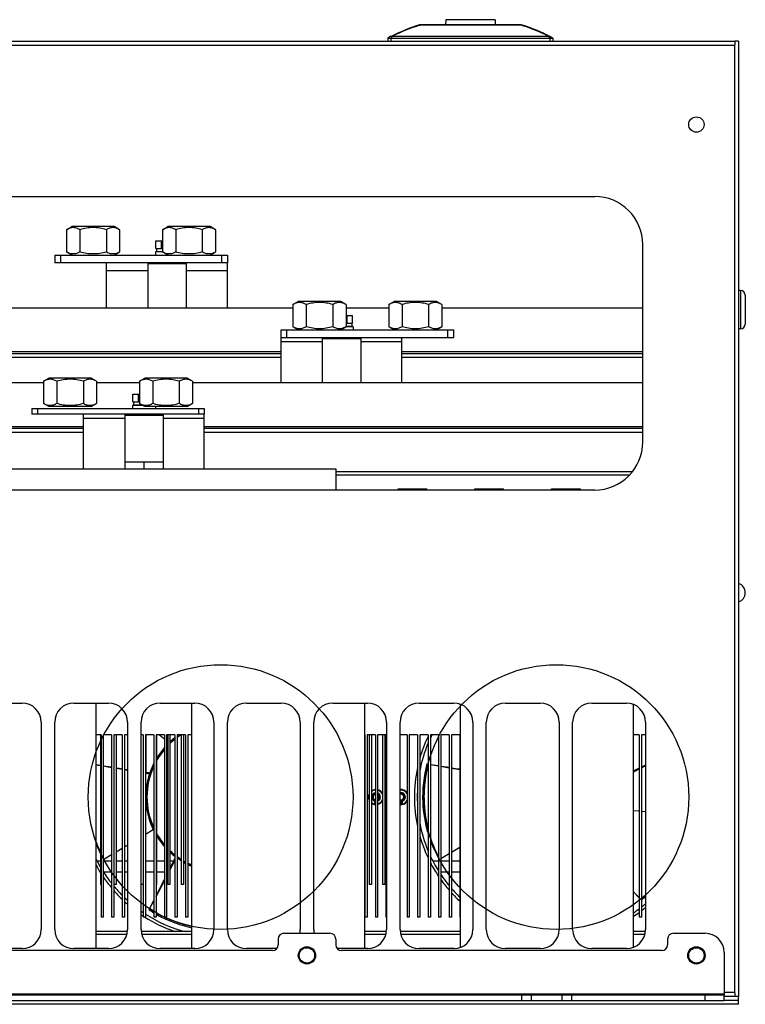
# Model space of a CAD drawing. Header units: millimetres. Extents: x 1117 to 38156, y -1945 to 7303.
# Tile 763 of 831: x 32507 to 32885, y 2485 to 2999. Entities that reach past the tile are written whole.
import ezdxf

# ---------------------------------------------------------------- set-up
doc = ezdxf.new("R2010")
doc.units = ezdxf.units.MM

msp = doc.modelspace()

# ---------------------------------------------------------------- linework, layer by layer
at = {"color": 7, "linetype": 'Continuous'}
for p, q in [((32728.976, 2998.551), (32728.93, 2995.918)), ((32754.78, 2998.551), (32728.976, 2998.551)), ((32754.78, 2998.551), (32754.826, 2995.918)), ((32768.327, 2995.668), (32715.416, 2995.668)), ((32768.187, 2995.918), (32715.56, 2995.918)), ((32768.338, 2995.895), (32768.336, 2995.895)), ((32777.238, 2992.595), (32777.238, 2992.595)), ((31983.659, 2987.418), (32879.659, 2987.418)), ((32698.9, 2988.918), (32698.874, 2987.418)), ((32700.418, 2989.918), (32698.9, 2988.918)), ((32700.418, 2989.918), (32783.343, 2989.918)), ((32700.446, 2988.918), (32700.419, 2987.418)), ((32701.181, 2989.918), (32700.446, 2988.918)), ((32700.446, 2988.918), (32783.302, 2988.918)), ((32780.898, 2990.918), (32780.888, 2990.918)), ((32781.598, 2990.567), (32781.598, 2990.567)), ((32782.566, 2989.918), (32783.302, 2988.918)), ((32783.302, 2988.918), (32783.328, 2987.418)), ((32783.33, 2989.918), (32784.848, 2988.918)), ((32783.343, 2989.918), (32783.431, 2989.859)), ((32783.431, 2989.859), (32783.638, 2989.723)), ((32783.638, 2989.723), (32784.86, 2988.918)), ((32784.848, 2988.918), (32784.86, 2988.918)), ((32784.848, 2988.918), (32784.874, 2987.418)), ((32784.86, 2988.918), (32784.886, 2987.418)), ((32784.86, 2988.918), (32784.86, 2988.918)), ((32881.659, 2987.418), (32879.659, 2987.418)), ((32879.659, 2987.418), (32879.659, 2985.418)), ((32881.659, 2987.418), (32881.659, 2489.418)), ((31983.659, 2985.218), (32879.659, 2985.218)), ((32879.659, 2491.418), (32879.659, 2985.418)), ((32036.659, 2906.418), (32806.659, 2906.418)), ((32531.302, 2889.118), (32534.073, 2890.718)), ((32531.302, 2889.118), (32531.302, 2877.518)), ((32556.244, 2890.718), (32534.073, 2890.718)), ((32538.23, 2889.118), (32538.23, 2877.518)), ((32552.087, 2889.118), (32552.087, 2877.518)), ((32559.015, 2889.118), (32556.244, 2890.718)), ((32559.015, 2889.118), (32559.015, 2877.518)), ((32581.302, 2889.118), (32584.073, 2890.718)), ((32581.302, 2889.118), (32581.302, 2877.518)), ((32606.244, 2890.718), (32584.073, 2890.718)), ((32588.23, 2889.118), (32588.23, 2877.518)), ((32602.087, 2889.118), (32602.087, 2877.518)), ((32609.015, 2889.118), (32606.244, 2890.718)), ((32609.015, 2889.118), (32609.015, 2877.518)), ((32577.885, 2883.318), (32581.302, 2883.318)), ((32577.885, 2879.318), (32577.885, 2883.318)), ((32577.885, 2879.318), (32581.302, 2879.318)), ((32581.302, 2879.218), (32578.309, 2879.218)), ((32578.309, 2879.218), (32578.309, 2877.618)), ((32580.659, 2879.218), (32580.659, 2879.318)), ((32580.772, 2879.318), (32580.772, 2883.318)), ((32831.659, 2778.418), (32831.659, 2881.418)), ((32525.159, 2875.918), (32525.159, 2871.918)), ((32525.159, 2875.918), (32615.159, 2875.918)), ((32528.159, 2875.918), (32528.159, 2871.918)), ((32534.073, 2875.918), (32531.302, 2877.518)), ((32556.244, 2875.918), (32559.015, 2877.518)), ((32581.302, 2877.518), (32577.659, 2877.518)), ((32577.659, 2877.518), (32577.659, 2875.918)), ((32581.302, 2877.618), (32578.309, 2877.618)), ((32580.659, 2877.518), (32580.659, 2877.618)), ((32584.073, 2875.918), (32581.302, 2877.518)), ((32606.244, 2875.918), (32609.015, 2877.518)), ((32612.159, 2875.918), (32612.159, 2871.918)), ((32615.159, 2875.918), (32615.159, 2871.918)), ((32615.159, 2871.918), (32525.159, 2871.918)), ((32552.159, 2848.418), (32552.159, 2871.918)), ((32574.159, 2871.918), (32573.659, 2871.418)), ((32573.659, 2871.418), (32573.659, 2848.418)), ((32573.659, 2871.418), (32593.659, 2871.418)), ((32593.159, 2871.918), (32593.659, 2871.418)), ((32593.659, 2871.418), (32593.659, 2848.418)), ((32615.159, 2848.418), (32615.159, 2871.918)), ((32552.159, 2867.918), (32573.659, 2867.918)), ((32593.659, 2867.918), (32615.159, 2867.918)), ((32882.659, 2857.418), (32881.659, 2857.418)), ((32882.659, 2857.418), (32882.659, 2837.418)), ((32885.159, 2854.918), (32885.159, 2839.918)), ((32484.015, 2848.418), (32649.302, 2848.418)), ((32649.302, 2850.118), (32652.073, 2851.718)), ((32649.302, 2850.118), (32649.302, 2838.518)), ((32674.244, 2851.718), (32652.073, 2851.718)), ((32656.23, 2850.118), (32656.23, 2838.518)), ((32670.087, 2850.118), (32670.087, 2838.518)), ((32677.015, 2850.118), (32674.244, 2851.718)), ((32677.015, 2850.118), (32677.015, 2838.518)), ((32677.015, 2848.418), (32699.302, 2848.418)), ((32699.302, 2850.118), (32702.073, 2851.718)), ((32699.302, 2850.118), (32699.302, 2838.518)), ((32724.244, 2851.718), (32702.073, 2851.718)), ((32706.23, 2850.118), (32706.23, 2838.518)), ((32720.087, 2850.118), (32720.087, 2838.518)), ((32727.015, 2850.118), (32724.244, 2851.718)), ((32727.015, 2850.118), (32727.015, 2838.518)), ((32727.015, 2848.418), (32831.659, 2848.418)), ((32677.015, 2844.318), (32680.432, 2844.318)), ((32677.545, 2840.318), (32677.545, 2844.318)), ((32680.432, 2840.318), (32680.432, 2844.318)), ((32652.073, 2836.918), (32649.302, 2838.518)), ((32674.244, 2836.918), (32677.015, 2838.518)), ((32677.015, 2840.318), (32680.432, 2840.318)), ((32680.009, 2840.218), (32677.015, 2840.218)), ((32680.009, 2838.618), (32677.015, 2838.618)), ((32680.659, 2838.518), (32677.015, 2838.518)), ((32677.659, 2840.218), (32677.659, 2840.318)), ((32677.659, 2838.518), (32677.659, 2838.618)), ((32680.009, 2840.218), (32680.009, 2838.618)), ((32680.659, 2838.518), (32680.659, 2836.918)), ((32702.073, 2836.918), (32699.302, 2838.518)), ((32724.244, 2836.918), (32727.015, 2838.518)), ((32643.159, 2836.918), (32733.159, 2836.918)), ((32643.159, 2809.418), (32643.159, 2836.918)), ((32643.159, 2832.918), (32733.159, 2832.918)), ((32646.159, 2832.918), (32646.159, 2836.918)), ((32665.159, 2832.918), (32664.659, 2832.418)), ((32684.159, 2832.918), (32684.659, 2832.418)), ((32706.159, 2809.418), (32706.159, 2832.918)), ((32730.159, 2832.918), (32730.159, 2836.918)), ((32733.159, 2832.918), (32733.159, 2836.918)), ((32882.659, 2837.418), (32881.659, 2837.418)), ((32643.159, 2830.918), (32664.659, 2830.918)), ((32664.659, 2832.418), (32684.659, 2832.418)), ((32664.659, 2832.418), (32664.659, 2809.418)), ((32684.659, 2832.418), (32684.659, 2809.418)), ((32684.659, 2830.918), (32706.159, 2830.918)), ((32643.159, 2825.418), (32463.159, 2825.418)), ((32643.159, 2824.418), (32463.159, 2824.418)), ((32643.159, 2822.418), (32463.159, 2822.418)), ((32831.659, 2825.418), (32706.159, 2825.418)), ((32831.659, 2824.418), (32706.159, 2824.418)), ((32831.659, 2822.418), (32706.159, 2822.418)), ((32348.015, 2809.418), (32519.302, 2809.418)), ((32519.302, 2810.118), (32522.073, 2811.718)), ((32519.302, 2810.118), (32519.302, 2798.518)), ((32544.244, 2811.718), (32522.073, 2811.718)), ((32526.23, 2810.118), (32526.23, 2798.518)), ((32540.087, 2810.118), (32540.087, 2798.518)), ((32547.015, 2810.118), (32544.244, 2811.718)), ((32547.015, 2810.118), (32547.015, 2798.518)), ((32547.015, 2809.418), (32569.302, 2809.418)), ((32569.302, 2810.118), (32572.073, 2811.718)), ((32569.302, 2810.118), (32569.302, 2798.518)), ((32594.244, 2811.718), (32572.073, 2811.718)), ((32576.23, 2810.118), (32576.23, 2798.518)), ((32590.087, 2810.118), (32590.087, 2798.518)), ((32597.015, 2810.118), (32594.244, 2811.718)), ((32597.015, 2810.118), (32597.015, 2798.518)), ((32597.015, 2809.418), (32831.659, 2809.418)), ((32565.885, 2803.318), (32569.302, 2803.318)), ((32565.885, 2799.318), (32565.885, 2803.318)), ((32568.772, 2799.318), (32568.772, 2803.318)), ((32522.073, 2796.918), (32519.302, 2798.518)), ((32544.244, 2796.918), (32522.073, 2796.918)), ((32544.244, 2796.918), (32547.015, 2798.518)), ((32571.034, 2797.518), (32565.659, 2797.518)), ((32565.659, 2797.518), (32565.659, 2795.918)), ((32565.885, 2799.318), (32569.302, 2799.318)), ((32569.302, 2799.218), (32566.309, 2799.218)), ((32566.309, 2799.218), (32566.309, 2797.618)), ((32570.861, 2797.618), (32566.309, 2797.618)), ((32568.659, 2799.218), (32568.659, 2799.318)), ((32568.659, 2797.518), (32568.659, 2797.618)), ((32572.073, 2796.918), (32569.302, 2798.518)), ((32594.244, 2796.918), (32572.073, 2796.918)), ((32577.659, 2796.918), (32577.659, 2795.918)), ((32594.244, 2796.918), (32597.015, 2798.518)), ((32513.159, 2795.918), (32603.159, 2795.918)), ((32513.159, 2795.918), (32513.159, 2792.918)), ((32603.159, 2792.918), (32513.159, 2792.918)), ((32516.159, 2795.918), (32516.159, 2792.918)), ((32540.159, 2764.418), (32540.159, 2792.918)), ((32562.159, 2792.918), (32561.659, 2792.418)), ((32561.659, 2792.418), (32581.659, 2792.418)), ((32561.659, 2792.418), (32561.659, 2764.418)), ((32581.159, 2792.918), (32581.659, 2792.418)), ((32581.659, 2792.418), (32581.659, 2764.418)), ((32600.159, 2795.918), (32600.159, 2792.918)), ((32603.159, 2795.918), (32603.159, 2792.918)), ((32603.159, 2764.418), (32603.159, 2792.918)), ((32540.159, 2786.418), (32329.159, 2786.418)), ((32540.159, 2790.918), (32561.659, 2790.918)), ((32581.659, 2790.918), (32603.159, 2790.918)), ((32831.659, 2786.418), (32603.159, 2786.418)), ((32540.159, 2785.418), (32329.159, 2785.418)), ((32540.159, 2783.418), (32329.159, 2783.418)), ((32831.659, 2785.418), (32603.159, 2785.418)), ((32831.659, 2783.418), (32603.159, 2783.418)), ((32581.659, 2767.918), (32561.659, 2767.918)), ((32571.659, 2767.918), (32571.659, 2764.418)), ((32015.978, 2764.418), (32671.659, 2764.418)), ((32671.659, 2764.418), (32671.659, 2753.418)), ((32826.248, 2762.918), (32671.659, 2762.918)), ((32824.776, 2761.218), (32671.659, 2761.218)), ((32806.659, 2753.418), (32036.659, 2753.418)), ((32704.153, 2754.018), (32719.164, 2754.018)), ((32704.153, 2753.418), (32704.153, 2754.018)), ((32707.906, 2753.418), (32707.906, 2754.018)), ((32715.411, 2753.418), (32715.411, 2754.018)), ((32719.164, 2753.418), (32719.164, 2754.018)), ((32744.153, 2754.018), (32759.164, 2754.018)), ((32744.153, 2753.418), (32744.153, 2754.018)), ((32747.906, 2753.418), (32747.906, 2754.018)), ((32755.411, 2753.418), (32755.411, 2754.018)), ((32759.164, 2753.418), (32759.164, 2754.018)), ((32784.153, 2754.018), (32799.164, 2754.018)), ((32784.153, 2753.418), (32784.153, 2754.018)), ((32787.906, 2753.418), (32787.906, 2754.018)), ((32795.411, 2753.418), (32795.411, 2754.018)), ((32799.164, 2753.418), (32799.164, 2754.018)), ((32490.159, 2642.418), (32508.159, 2642.418)), ((32535.159, 2642.418), (32553.159, 2642.418)), ((32546.659, 2642.418), (32546.659, 2514.418)), ((32580.159, 2642.418), (32598.159, 2642.418)), ((32596.659, 2514.418), (32596.659, 2642.418)), ((32625.159, 2642.418), (32643.159, 2642.418)), ((32670.159, 2642.418), (32688.159, 2642.418)), ((32686.659, 2642.418), (32686.659, 2514.418)), ((32715.159, 2642.418), (32733.159, 2642.418)), ((32736.659, 2515.061), (32736.659, 2641.775)), ((32760.159, 2642.418), (32778.159, 2642.418)), ((32805.159, 2642.418), (32823.159, 2642.418)), ((32826.659, 2641.775), (32826.659, 2515.061)), ((32518.159, 2632.418), (32518.159, 2524.418)), ((32525.159, 2524.418), (32525.159, 2632.418)), ((32563.159, 2632.418), (32563.159, 2524.418)), ((32570.159, 2524.418), (32570.159, 2632.418)), ((32608.159, 2632.418), (32608.159, 2524.418)), ((32615.159, 2524.418), (32615.159, 2632.418)), ((32653.159, 2632.418), (32653.159, 2524.418)), ((32660.159, 2524.418), (32660.159, 2632.418)), ((32698.159, 2632.418), (32698.159, 2524.418)), ((32705.159, 2524.418), (32705.159, 2632.418)), ((32743.159, 2632.418), (32743.159, 2524.418)), ((32750.159, 2524.418), (32750.159, 2632.418)), ((32788.159, 2632.418), (32788.159, 2524.418)), ((32795.159, 2524.418), (32795.159, 2632.418)), ((32833.159, 2632.418), (32833.159, 2524.418)), ((32549.309, 2625.918), (32546.659, 2625.918)), ((32549.059, 2625.918), (32549.059, 2547.918)), ((32549.309, 2625.918), (32549.309, 2530.918)), ((32554.809, 2625.918), (32550.509, 2625.918)), ((32550.509, 2625.918), (32550.509, 2530.918)), ((32554.809, 2625.918), (32554.809, 2530.918)), ((32560.309, 2625.918), (32556.009, 2625.918)), ((32556.009, 2625.918), (32556.009, 2530.918)), ((32557.259, 2625.918), (32557.259, 2547.918)), ((32560.309, 2625.918), (32560.309, 2530.918)), ((32563.159, 2625.918), (32561.509, 2625.918)), ((32561.509, 2625.918), (32561.509, 2530.918)), ((32563.059, 2625.918), (32563.059, 2547.918)), ((32571.309, 2625.918), (32570.159, 2625.918)), ((32571.309, 2625.918), (32571.309, 2530.918)), ((32576.809, 2625.918), (32572.509, 2625.918)), ((32572.509, 2625.918), (32572.509, 2530.918)), ((32572.659, 2625.918), (32572.659, 2606.382)), ((32576.809, 2625.918), (32576.809, 2530.918)), ((32582.309, 2625.918), (32578.009, 2625.918)), ((32578.009, 2625.918), (32578.009, 2530.918)), ((32578.259, 2625.918), (32578.259, 2547.918)), ((32579.758, 2625.918), (32582.309, 2623.699)), ((32582.309, 2625.918), (32582.309, 2530.918)), ((32587.809, 2625.918), (32583.509, 2625.918)), ((32583.509, 2625.918), (32583.509, 2530.918)), ((32583.509, 2622.656), (32584.059, 2622.178)), ((32584.059, 2625.918), (32584.059, 2547.918)), ((32585.259, 2625.918), (32585.259, 2547.918)), ((32587.809, 2625.918), (32587.809, 2530.918)), ((32593.309, 2625.918), (32589.009, 2625.918)), ((32589.009, 2625.918), (32589.009, 2530.918)), ((32591.059, 2625.918), (32591.059, 2547.918)), ((32592.259, 2625.918), (32592.259, 2547.918)), ((32593.309, 2625.918), (32593.309, 2530.918)), ((32596.659, 2625.918), (32594.509, 2625.918)), ((32594.509, 2625.918), (32594.509, 2530.918)), ((32686.809, 2625.918), (32686.659, 2625.918)), ((32686.809, 2625.918), (32686.809, 2530.918)), ((32692.309, 2625.918), (32688.009, 2625.918)), ((32688.009, 2625.918), (32688.009, 2530.918)), ((32689.059, 2625.918), (32689.059, 2547.918)), ((32690.259, 2625.918), (32690.259, 2547.918)), ((32692.309, 2625.918), (32692.309, 2530.918)), ((32697.809, 2625.918), (32693.509, 2625.918)), ((32693.509, 2625.918), (32693.509, 2530.918)), ((32696.059, 2625.918), (32696.059, 2547.918)), ((32697.259, 2625.918), (32697.259, 2547.918)), ((32697.809, 2625.918), (32697.809, 2530.918)), ((32708.809, 2625.918), (32705.159, 2625.918)), ((32708.809, 2625.918), (32708.809, 2530.918)), ((32714.309, 2625.918), (32710.009, 2625.918)), ((32710.009, 2625.918), (32710.009, 2530.918)), ((32714.309, 2625.918), (32714.309, 2530.918)), ((32719.809, 2625.918), (32715.509, 2625.918)), ((32715.509, 2625.918), (32715.509, 2530.918)), ((32719.809, 2625.918), (32719.809, 2530.918)), ((32725.309, 2625.918), (32721.009, 2625.918)), ((32721.009, 2625.918), (32721.009, 2530.918)), ((32725.309, 2625.918), (32725.309, 2530.918)), ((32730.809, 2625.918), (32726.509, 2625.918)), ((32726.509, 2625.918), (32726.509, 2530.918)), ((32730.809, 2625.918), (32730.809, 2530.918)), ((32736.309, 2625.918), (32732.009, 2625.918)), ((32732.009, 2625.918), (32732.009, 2530.918)), ((32736.309, 2625.918), (32736.309, 2530.918)), ((32829.809, 2625.918), (32826.659, 2625.918)), ((32829.809, 2625.918), (32829.809, 2530.918)), ((32833.159, 2625.918), (32831.009, 2625.918)), ((32831.009, 2625.918), (32831.009, 2530.918)), ((32546.658, 2610.371), (32549.057, 2609.984)), ((32546.659, 2610.375), (32549.059, 2609.989)), ((32546.659, 2610.297), (32549.059, 2609.885)), ((32550.507, 2609.751), (32554.808, 2609.065)), ((32550.509, 2609.637), (32554.809, 2608.9)), ((32557.259, 2608.48), (32560.309, 2607.957)), ((32561.507, 2608.019), (32563.057, 2607.782)), ((32561.509, 2608.027), (32563.059, 2607.787)), ((32561.509, 2607.751), (32563.059, 2607.485)), ((32719.223, 2610.767), (32719.809, 2610.673)), ((32719.223, 2610.767), (32719.808, 2610.671)), ((32719.809, 2610.616), (32719.223, 2610.767)), ((32721.008, 2610.477), (32725.307, 2609.783)), ((32721.009, 2610.48), (32725.309, 2609.788)), ((32721.009, 2610.408), (32725.309, 2609.671)), ((32726.508, 2609.59), (32730.808, 2608.907)), ((32726.509, 2609.465), (32730.809, 2608.728)), ((32732.009, 2608.522), (32736.309, 2607.785)), ((32829.809, 2608.413), (32826.659, 2606.858)), ((32833.159, 2610.067), (32831.009, 2609.005)), ((32572.509, 2605.865), (32574.581, 2605.51)), ((32574.581, 2605.51), (32574.083, 2606.176)), ((32692.025, 2590.679), (32691.859, 2590.679)), ((32691.859, 2590.679), (32691.859, 2590.577)), ((32691.859, 2590.577), (32692.025, 2590.577)), ((32692.125, 2590.918), (32692.025, 2590.918)), ((32692.025, 2590.918), (32692.025, 2590.679)), ((32692.025, 2590.577), (32692.025, 2590.118)), ((32692.025, 2590.118), (32692.125, 2590.118)), ((32692.125, 2590.679), (32692.125, 2590.918)), ((32692.309, 2590.679), (32692.125, 2590.679)), ((32692.125, 2590.577), (32692.309, 2590.577)), ((32692.125, 2590.254), (32692.125, 2590.577)), ((32692.309, 2590.463), (32692.125, 2590.254)), ((32692.125, 2590.118), (32692.309, 2590.328)), ((32705.525, 2590.679), (32705.159, 2590.679)), ((32705.159, 2590.577), (32705.409, 2590.577)), ((32705.159, 2590.156), (32705.525, 2590.577)), ((32705.409, 2590.577), (32705.159, 2590.292)), ((32705.525, 2590.577), (32705.525, 2590.679)), ((32705.759, 2590.918), (32705.659, 2590.918)), ((32705.659, 2590.918), (32705.659, 2590.118)), ((32705.659, 2590.118), (32705.809, 2590.118)), ((32705.759, 2590.288), (32705.759, 2590.918)), ((32705.992, 2590.918), (32705.759, 2590.288)), ((32705.809, 2590.118), (32706.059, 2590.833)), ((32706.125, 2590.918), (32705.992, 2590.918)), ((32706.059, 2590.833), (32706.309, 2590.118)), ((32706.359, 2590.288), (32706.125, 2590.918)), ((32706.309, 2590.118), (32706.459, 2590.118)), ((32706.459, 2590.918), (32706.359, 2590.918)), ((32706.359, 2590.918), (32706.359, 2590.288)), ((32706.459, 2590.118), (32706.459, 2590.918)), ((32829.809, 2586.03), (32826.659, 2586.306)), ((32833.159, 2585.736), (32831.009, 2585.925)), ((32572.509, 2574.093), (32576.518, 2576.501)), ((32557.259, 2564.933), (32560.309, 2566.765)), ((32561.509, 2567.486), (32563.059, 2568.417)), ((32732.009, 2564.783), (32736.309, 2567.365)), ((32550.739, 2561.017), (32554.809, 2563.461)), ((32590.31, 2560.779), (32590.349, 2560.754)), ((32725.309, 2561.706), (32724.798, 2562.524)), ((32726.509, 2561.479), (32730.809, 2564.062)), ((32549.059, 2560.04), (32547.408, 2560.04)), ((32554.809, 2560.04), (32550.509, 2560.04)), ((32560.309, 2560.04), (32557.259, 2560.04)), ((32563.059, 2560.04), (32561.509, 2560.04)), ((32576.809, 2560.04), (32572.509, 2560.04)), ((32582.309, 2560.04), (32578.259, 2560.04)), ((32584.059, 2560.04), (32583.509, 2560.04)), ((32585.259, 2555.343), (32587.809, 2560.195)), ((32587.132, 2560.04), (32585.259, 2560.04)), ((32595.978, 2557.709), (32596.013, 2557.693)), ((32725.309, 2560.04), (32722.408, 2560.04)), ((32730.809, 2560.04), (32726.509, 2560.04)), ((32736.309, 2560.04), (32732.009, 2560.04)), ((32550.509, 2554.418), (32554.809, 2554.418)), ((32557.259, 2554.418), (32560.309, 2554.418)), ((32561.509, 2554.418), (32563.059, 2554.418)), ((32572.509, 2554.418), (32576.809, 2554.418)), ((32578.259, 2554.418), (32582.309, 2554.418)), ((32583.509, 2554.418), (32584.059, 2554.418)), ((32583.509, 2552.692), (32584.063, 2553.8)), ((32583.509, 2552.014), (32584.059, 2553.06)), ((32726.509, 2554.418), (32730.809, 2554.418)), ((32732.009, 2554.418), (32736.309, 2554.418)), ((32549.309, 2547.918), (32549.059, 2547.918)), ((32557.259, 2547.918), (32556.059, 2547.918)), ((32563.159, 2547.918), (32563.059, 2547.918)), ((32571.259, 2547.918), (32570.159, 2547.918)), ((32578.009, 2541.55), (32582.309, 2549.731)), ((32578.259, 2547.918), (32578.009, 2547.918)), ((32585.259, 2547.918), (32584.059, 2547.918)), ((32592.259, 2547.918), (32591.059, 2547.918)), ((32690.259, 2547.918), (32689.059, 2547.918)), ((32697.259, 2547.918), (32696.059, 2547.918)), ((32829.809, 2541.059), (32826.659, 2544.29)), ((32829.809, 2540.959), (32826.659, 2544.124)), ((32829.811, 2540.961), (32826.663, 2544.128)), ((32574.32, 2534.644), (32576.809, 2539.499)), ((32574.32, 2534.644), (32574.608, 2535.203)), ((32574.659, 2535.177), (32574.32, 2534.644)), ((32574.608, 2535.203), (32576.813, 2539.497)), ((32574.659, 2535.177), (32576.809, 2539.267)), ((32550.509, 2530.918), (32549.309, 2530.918)), ((32556.009, 2530.918), (32554.809, 2530.918)), ((32561.509, 2530.918), (32560.309, 2530.918)), ((32572.509, 2530.918), (32571.309, 2530.918)), ((32578.009, 2530.918), (32576.809, 2530.918)), ((32583.509, 2530.918), (32582.309, 2530.918)), ((32589.009, 2530.918), (32587.809, 2530.918)), ((32594.509, 2530.918), (32593.309, 2530.918)), ((32688.009, 2530.918), (32686.809, 2530.918)), ((32693.509, 2530.918), (32692.309, 2530.918)), ((32698.159, 2530.918), (32697.809, 2530.918)), ((32710.009, 2530.918), (32708.809, 2530.918)), ((32715.509, 2530.918), (32714.309, 2530.918)), ((32721.009, 2530.918), (32719.809, 2530.918)), ((32726.509, 2530.918), (32725.309, 2530.918)), ((32732.009, 2530.918), (32730.809, 2530.918)), ((32736.659, 2530.918), (32736.309, 2530.918)), ((32831.009, 2530.918), (32829.809, 2530.918)), ((32563.102, 2523.418), (32546.659, 2523.418)), ((32562.771, 2521.718), (32546.659, 2521.718)), ((32596.659, 2523.418), (32570.215, 2523.418)), ((32596.659, 2521.718), (32570.546, 2521.718)), ((32644.659, 2522.418), (32668.659, 2522.418)), ((32698.102, 2523.418), (32686.659, 2523.418)), ((32697.771, 2521.718), (32686.659, 2521.718)), ((32736.659, 2523.418), (32705.215, 2523.418)), ((32736.659, 2521.718), (32705.546, 2521.718)), ((32833.102, 2523.418), (32826.659, 2523.418)), ((32832.771, 2521.718), (32826.659, 2521.718)), ((32847.659, 2522.418), (32864.159, 2522.418)), ((32508.159, 2514.418), (32490.159, 2514.418)), ((32553.159, 2514.418), (32535.159, 2514.418)), ((32598.159, 2514.418), (32580.159, 2514.418)), ((32640.883, 2514.418), (32625.159, 2514.418)), ((32641.659, 2519.418), (32641.659, 2516.418)), ((32671.659, 2519.418), (32671.659, 2516.418)), ((32688.159, 2514.418), (32672.434, 2514.418)), ((32733.159, 2514.418), (32715.159, 2514.418)), ((32778.159, 2514.418), (32760.159, 2514.418)), ((32823.159, 2514.418), (32805.159, 2514.418)), ((32844.659, 2519.418), (32844.659, 2516.418)), ((32638.659, 2513.418), (32449.659, 2513.418)), ((32841.659, 2513.418), (32674.659, 2513.418)), ((32874.159, 2512.418), (32874.159, 2490.418)), ((32874.159, 2490.618), (31989.159, 2490.618)), ((31989.159, 2490.418), (32874.159, 2490.418)), ((32768.659, 2487.418), (32768.659, 2490.418)), ((32773.659, 2487.418), (32773.659, 2490.418)), ((32789.659, 2487.418), (32789.659, 2490.418)), ((32794.659, 2487.418), (32794.659, 2490.418)), ((32864.159, 2487.418), (32864.159, 2490.418)), ((32879.659, 2491.618), (32874.159, 2491.618)), ((32874.159, 2487.418), (32874.159, 2490.418)), ((32881.659, 2489.418), (32874.159, 2489.418)), ((32879.659, 2491.418), (32879.659, 2489.418)), ((32881.659, 2485.418), (32881.659, 2489.418)), ((32881.659, 2485.418), (31981.659, 2485.418)), ((31989.159, 2487.418), (32874.159, 2487.418)), ((32881.659, 2487.418), (32874.159, 2487.418))]:
    msp.add_line(p, q, dxfattribs=at)
for points in [[(32550.509, 2609.756), (32554.521, 2609.111), (32554.809, 2609.066)], [(32726.509, 2609.595), (32729.521, 2609.111), (32730.809, 2608.911)], [(32583.509, 2552.692), (32583.623, 2552.918), (32584.059, 2553.803)]]:
    msp.add_lwpolyline(points, dxfattribs=at)
for centre, radius in [((32859.659, 2943.918), 4), ((32611.659, 2593.418), 69), ((32786.659, 2593.418), 69), ((32656.659, 2510.918), 4.5), ((32656.659, 2510.918), 4), ((32859.659, 2510.918), 4.5), ((32859.659, 2510.918), 4)]:
    msp.add_circle(centre, radius, dxfattribs=at)
for centre, radius, start, end in [((32741.874, 2910.868), 89.05, 107.28717, 117.41384), ((32741.815, 2910.442), 89.22, 107.21021, 117.02878), ((32715.56, 2995.418), 0.5, 90, 107.28709), ((32768.187, 2995.418), 0.5, 72.71291, 90), ((32768.189, 2995.418), 0.5, 72.71291, 90), ((32741.874, 2910.868), 89.05, 62.586, 72.71299), ((32741.876, 2910.868), 89.05, 64.01811, 72.71299), ((32741.875, 2910.868), 89.05, 63.50777, 66.60213), ((32741.875, 2910.868), 89.05, 63.50779, 66.60223), ((32741.886, 2910.868), 89.05, 62.58607, 64.0182), ((32806.659, 2881.418), 25, 0, 90), ((32882.659, 2854.918), 2.5, 0, 90), ((32882.659, 2839.918), 2.5, 270, 0), ((32806.659, 2778.418), 25, 270, 0), ((32880.159, 2699.918), 5, 287.47086, 72.52914), ((32508.159, 2632.418), 10, 0, 90), ((32535.159, 2632.418), 10, 90, 180), ((32553.159, 2632.418), 10, 0, 90), ((32580.159, 2632.418), 10, 90, 180), ((32598.159, 2632.418), 10, 0, 90), ((32625.159, 2632.418), 10, 90, 180), ((32643.159, 2632.418), 10, 0, 90), ((32670.159, 2632.418), 10, 90, 180), ((32688.159, 2632.418), 10, 0, 90), ((32715.159, 2632.418), 10, 90, 180), ((32733.159, 2632.418), 10, 0, 90), ((32760.159, 2632.418), 10, 90, 180), ((32778.159, 2632.418), 10, 0, 90), ((32805.159, 2632.418), 10, 90, 180), ((32823.159, 2632.418), 10, 0, 90), ((32611.659, 2593.418), 72.5, 153.32791, 153.85505), ((32611.257, 2593.87), 38.395, 131.41689, 132.74595), ((32611.659, 2593.418), 38.41, 128.53742, 133.47947), ((32611.659, 2593.418), 39, 127.85323, 132.60492), ((32611.645, 2593.413), 38.995, 127.7835, 131.4005), ((32611.659, 2593.418), 39, 123.51553, 125.6168), ((32611.659, 2593.418), 38.41, 122.46716, 126.18827), ((32611.548, 2593.581), 38.804, 123.78581, 125.51317), ((32611.39, 2593.836), 38.503, 124.62359, 125.01518), ((32610.88, 2594.578), 37.603, 123.48618, 124.62684), ((32786.659, 2593.418), 74, 154.69872, 164.20032), ((32786.659, 2593.418), 72.5, 153.32791, 154.98736), ((32611.659, 2593.418), 39, 138.98135, 149.15809), ((32611.659, 2593.418), 38.41, 139.98974, 150.54088), ((32611.659, 2593.418), 38.41, 136.12525, 137.34025), ((32611.659, 2593.418), 39, 135.16002, 136.40153), ((32786.659, 2593.418), 72.5, 157.36231, 169.18314), ((32791.495, 4102.297), 1511.873, 261.087127, 261.204087), ((32611.659, 2593.418), 39, 153.5966, 206.51456), ((32611.659, 2593.418), 38.41, 155.553, 204.44709), ((32786.659, 2593.418), 74, 168.10813, 191.89187), ((32786.658, 2593.418), 69, 165.66287, 194.33717), ((32959.169, 4055.389), 1464.396, 261.076033, 261.246278), ((33142.304, 2011.5), 673.367, 117.651151, 117.95408), ((33264.677, 1777.663), 937.289, 117.412263, 117.560681), ((32647.89, 3145.257), 544.11, 262.03625, 262.20396), ((32611.738, 2593.4), 39.081, 161.94909, 170.17358), ((32611.484, 2593.437), 38.825, 170.53156, 177.43312), ((32692.659, 2593.418), 3.95, 95.09177, 127.50259), ((32692.659, 2593.418), 3.65, 95.51095, 131.19641), ((32692.659, 2593.418), 3.95, 30.51417, 77.56214), ((32692.659, 2593.418), 3.65, 21.03246, 76.51125), ((32705.659, 2593.418), 3.95, 36.9671, 97.28972), ((32705.659, 2593.418), 3.65, 30.23531, 97.892), ((32611.854, 2593.37), 39.196, 178.90375, 179.98527), ((32610.024, 2593.371), 37.366, 179.98657, 181.83074), ((32692.659, 2593.418), 3.95, 155.79653, 204.20347), ((32692.659, 2593.418), 2.3, 98.75581, 261.24419), ((32692.659, 2593.418), 2, 100.13582, 259.86412), ((32692.659, 2593.418), 1.5, 103.56471, 256.43524), ((32692.659, 2593.418), 3.95, 282.43786, 329.48583), ((32692.659, 2593.418), 3.65, 283.48875, 338.96754), ((32692.659, 2593.418), 2.3, 291.75737, 68.24263), ((32692.659, 2593.418), 2, 295.28872, 64.71146), ((32692.659, 2593.418), 1.5, 304.72477, 55.27517), ((32705.659, 2593.418), 2.3, 257.40628, 102.59372), ((32705.659, 2593.418), 2, 255.46264, 104.53754), ((32705.659, 2593.418), 1.5, 250.48071, 109.51916), ((32705.659, 2593.418), 3.65, 262.108, 329.76469), ((32786.659, 2593.418), 72.5, 177.73456, 182.26544), ((32611.026, 2593.345), 38.364, 184.85762, 189.51426), ((32692.659, 2593.418), 3.95, 232.49741, 264.90823), ((32692.659, 2593.418), 3.65, 228.80359, 264.48905), ((32705.659, 2593.418), 3.95, 262.71028, 323.0329), ((32611.503, 2593.347), 38.829, 199.38886, 205.71173), ((32786.659, 2593.418), 72.5, 190.81686, 202.63769), ((32611.659, 2593.418), 39, 210.84187, 221.1159), ((32611.659, 2593.418), 38.41, 209.45879, 220.01008), ((32786.659, 2593.418), 74, 195.79968, 205.30128), ((32786.621, 2593.404), 68.96, 197.92234, 206.13652), ((32611.668, 2593.422), 69.01, 199.60372, 204.8709), ((32611.659, 2593.418), 38.41, 222.65974, 223.87481), ((32611.659, 2593.418), 39, 223.59846, 224.81765), ((32611.659, 2593.418), 72.5, 206.14495, 210.27081), ((32610.243, 2592.663), 67.396, 207.58563, 208.00577), ((32610.02, 2592.545), 67.143, 207.60608, 208.0061), ((32611.659, 2593.418), 39, 227.26071, 232.22247), ((32611.659, 2593.418), 38.41, 226.52075, 231.46254), ((32023.112, 2834.851), 627.418, 333.635637, 334.162611), ((32611.659, 2593.418), 38.41, 233.73813, 237.5327), ((32611.659, 2593.418), 39, 234.38322, 238.06445), ((32611.63, 2593.373), 38.947, 234.47381, 235.61756), ((32611.623, 2593.361), 38.933, 234.48695, 236.80983), ((32611.587, 2593.313), 38.874, 235.61985, 238.07195), ((32611.497, 2593.17), 38.704, 236.87931, 238.12291), ((32786.659, 2593.418), 72.5, 205.01264, 212.08509), ((32787.764, 2593.97), 70.236, 206.14036, 207.07148), ((32786.453, 2593.292), 68.759, 206.60382, 207.25375), ((32787.209, 2593.687), 69.612, 207.07215, 207.22501), ((32611.659, 2593.418), 74, 208.54356, 212.17544), ((32611.659, 2593.418), 39, 240.0711, 241.82711), ((32611.659, 2593.418), 38.41, 239.5689, 241.35517), ((32611.659, 2593.418), 38.41, 243.39705, 246.99096), ((32611.659, 2593.418), 39, 243.83405, 247.35182), ((32611.544, 2593.157), 38.716, 243.88104, 244.5669), ((32611.624, 2593.342), 38.917, 243.90896, 246.2944), ((32611.397, 2592.861), 38.385, 244.57473, 247.41774), ((32611.587, 2593.255), 38.822, 246.34998, 247.38652), ((32786.659, 2593.418), 74, 207.41829, 213.95753), ((32611.659, 2593.418), 72.5, 212.37564, 218.26549), ((32611.659, 2593.418), 74, 214.22408, 219.74757), ((31128.295, 3283.206), 1628.283, 332.91536, 333.249834), ((32786.659, 2593.418), 72.5, 213.82858, 219.52294), ((32786.659, 2593.418), 74, 215.55747, 220.94655), ((32611.659, 2593.418), 72.5, 219.77441, 224.82651), ((32786.659, 2593.418), 72.5, 221.0311, 225.94559), ((32611.659, 2593.418), 74, 221.18631, 226.02041), ((32611.659, 2593.418), 72.5, 226.16935, 228.01215), ((32786.659, 2593.418), 74, 222.38444, 227.11547), ((32786.582, 2593.502), 69.114, 310.00506, 312.37119), ((32788.086, 2592.653), 68.135, 309.05734, 311.48763), ((32786.555, 2593.536), 69.157, 310.01843, 312.44274), ((32611.659, 2593.418), 74, 227.33433, 229.01108), ((32611.638, 2593.389), 68.965, 237.57416, 239.66712), ((32611.654, 2593.412), 68.993, 237.57356, 239.62577), ((32786.659, 2593.418), 72.5, 303.53575, 306.54413), ((32786.659, 2593.418), 74, 306.8468, 308.95814), ((32786.659, 2593.418), 72.5, 307.76478, 309.95386), ((32611.659, 2593.418), 72.5, 235.04959, 236.13404), ((32611.659, 2593.418), 74, 235.8664, 236.84211), ((32611.659, 2593.418), 74, 237.67327, 251.07845), ((32611.659, 2593.418), 72.5, 237.2663, 255.20287), ((32611.373, 2591.827), 68.138, 237.05736, 239.47428), ((32611.006, 2591.218), 67.427, 240.65962, 241.34082), ((32611.346, 2591.847), 68.142, 241.34409, 244.54131), ((32611.701, 2593.527), 69.117, 244.07953, 244.83356), ((32610.687, 2590.457), 66.604, 244.53914, 245.4892), ((32611.803, 2593.738), 69.351, 244.93552, 246.05724), ((32611.531, 2593.076), 68.637, 245.03358, 245.74855), ((32611.658, 2593.415), 68.998, 246.05892, 257.44462), ((32786.659, 2593.418), 74, 302.73077, 305.70442), ((32508.159, 2524.418), 10, 270, 0), ((32535.159, 2524.418), 10, 180, 270), ((32553.159, 2524.418), 10, 270, 0), ((32580.159, 2524.418), 10, 180, 270), ((32598.159, 2524.418), 10, 270, 0), ((32625.159, 2524.418), 10, 180, 270), ((32644.659, 2519.418), 3, 90, 180), ((32643.159, 2524.418), 10, 348.45109, 0), ((32670.159, 2524.418), 10, 180, 191.54891), ((32668.659, 2519.418), 3, 0, 90), ((32688.159, 2524.418), 10, 270, 0), ((32715.159, 2524.418), 10, 180, 270), ((32733.159, 2524.418), 10, 270, 0), ((32760.159, 2524.418), 10, 180, 270), ((32778.159, 2524.418), 10, 270, 0), ((32805.159, 2524.418), 10, 180, 270), ((32823.159, 2524.418), 10, 270, 0), ((32847.659, 2519.418), 3, 90, 180), ((32864.159, 2512.418), 10, 0, 90), ((32638.659, 2516.418), 3, 270, 0), ((32674.659, 2516.418), 3, 180, 270), ((32841.659, 2516.418), 3, 270, 0)]:
    msp.add_arc(centre, radius, start, end, dxfattribs=at)
for points, knots in [([(32715.412, 2995.895), (32715.407, 2995.894), (32715.382, 2995.859), (32715.395, 2995.818), (32715.398, 2995.785)], [0, 0, 0, 0, 0.1239656, 1, 1, 1, 1]), ([(32715.417, 2995.668), (32715.422, 2995.692), (32715.44, 2995.768), (32715.467, 2995.847), (32715.504, 2995.888)], [0, 0, 0, 0, 0.3081194, 1, 1, 1, 1]), ([(32768.187, 2995.918), (32768.197, 2995.918), (32768.251, 2995.9), (32768.277, 2995.842), (32768.293, 2995.801)], [0, 0, 0, 0, 0.1809055, 1, 1, 1, 1]), ([(32782.478, 2989.918), (32781.346, 2990.496), (32776.759, 2992.714), (32771.98, 2994.537), (32768.327, 2995.668)], [0, 0, 0, 0, 0.249483, 1, 1, 1, 1]), ([(32768.33, 2995.668), (32768.341, 2995.721), (32768.348, 2995.781), (32768.357, 2995.888), (32768.336, 2995.895)], [0, 0, 0, 0, 0.7060199, 1, 1, 1, 1]), ([(32698.9, 2988.918), (32698.9, 2988.927), (32698.957, 2988.909), (32699.015, 2988.928), (32699.156, 2988.919), (32699.329, 2988.923), (32699.554, 2988.921), (32699.93, 2988.921), (32700.233, 2988.919), (32700.446, 2988.918)], [0, 0, 0, 0, 0.0172197, 0.0683865, 0.1527244, 0.2686092, 0.414073, 0.5866114, 1, 1, 1, 1]), ([(32783.302, 2988.918), (32783.515, 2988.919), (32783.817, 2988.921), (32784.194, 2988.921), (32784.419, 2988.923), (32784.593, 2988.919), (32784.732, 2988.928), (32784.792, 2988.91), (32784.847, 2988.927), (32784.848, 2988.918)], [0, 0, 0, 0, 0.4133688, 0.5860097, 0.7316146, 0.847514, 0.9315444, 0.9826588, 1, 1, 1, 1]), ([(32538.23, 2889.118), (32537.687, 2889.432), (32536.843, 2889.839), (32535.654, 2890.138), (32534.766, 2890.215), (32533.878, 2890.138), (32532.69, 2889.839), (32531.846, 2889.432), (32531.302, 2889.118)], [0, 0, 0, 0, 0.2570745, 0.3797117, 0.5, 0.6202883, 0.7429256, 1, 1, 1, 1]), ([(32552.087, 2889.118), (32550.961, 2889.443), (32548.675, 2889.985), (32545.159, 2890.292), (32541.642, 2889.985), (32539.356, 2889.443), (32538.23, 2889.118)], [0, 0, 0, 0, 0.2500502, 0.5, 0.7499498, 1, 1, 1, 1]), ([(32559.015, 2889.118), (32558.471, 2889.432), (32557.627, 2889.839), (32556.439, 2890.138), (32555.551, 2890.215), (32554.663, 2890.138), (32553.474, 2889.839), (32552.631, 2889.432), (32552.087, 2889.118)], [0, 0, 0, 0, 0.2570745, 0.3797117, 0.5, 0.6202883, 0.7429256, 1, 1, 1, 1]), ([(32588.23, 2889.118), (32587.687, 2889.432), (32586.843, 2889.839), (32585.654, 2890.138), (32584.766, 2890.215), (32583.878, 2890.138), (32582.69, 2889.839), (32581.846, 2889.432), (32581.302, 2889.118)], [0, 0, 0, 0, 0.2570745, 0.3797117, 0.5, 0.6202883, 0.7429256, 1, 1, 1, 1]), ([(32602.087, 2889.118), (32600.961, 2889.443), (32598.675, 2889.985), (32595.159, 2890.292), (32591.642, 2889.985), (32589.356, 2889.443), (32588.23, 2889.118)], [0, 0, 0, 0, 0.2500502, 0.5, 0.7499498, 1, 1, 1, 1]), ([(32609.015, 2889.118), (32608.471, 2889.432), (32607.627, 2889.839), (32606.439, 2890.138), (32605.551, 2890.215), (32604.663, 2890.138), (32603.474, 2889.839), (32602.631, 2889.432), (32602.087, 2889.118)], [0, 0, 0, 0, 0.2570745, 0.3797117, 0.5, 0.6202883, 0.7429256, 1, 1, 1, 1]), ([(32538.23, 2877.518), (32537.687, 2877.204), (32536.843, 2876.797), (32535.654, 2876.497), (32534.766, 2876.421), (32533.878, 2876.497), (32532.69, 2876.797), (32531.846, 2877.204), (32531.302, 2877.518)], [0, 0, 0, 0, 0.2570745, 0.3797117, 0.5, 0.6202883, 0.7429256, 1, 1, 1, 1]), ([(32552.087, 2877.518), (32550.961, 2877.193), (32548.675, 2876.651), (32545.159, 2876.344), (32541.642, 2876.651), (32539.356, 2877.193), (32538.23, 2877.518)], [0, 0, 0, 0, 0.2500502, 0.5, 0.7499498, 1, 1, 1, 1]), ([(32559.015, 2877.518), (32558.471, 2877.204), (32557.627, 2876.797), (32556.439, 2876.497), (32555.551, 2876.421), (32554.663, 2876.497), (32553.474, 2876.797), (32552.631, 2877.204), (32552.087, 2877.518)], [0, 0, 0, 0, 0.2570745, 0.3797117, 0.5, 0.6202883, 0.7429256, 1, 1, 1, 1]), ([(32588.23, 2877.518), (32587.687, 2877.204), (32586.843, 2876.797), (32585.654, 2876.497), (32584.766, 2876.421), (32583.878, 2876.497), (32582.69, 2876.797), (32581.846, 2877.204), (32581.302, 2877.518)], [0, 0, 0, 0, 0.2570745, 0.3797117, 0.5, 0.6202883, 0.7429256, 1, 1, 1, 1]), ([(32602.087, 2877.518), (32600.961, 2877.193), (32598.675, 2876.651), (32595.159, 2876.344), (32591.642, 2876.651), (32589.356, 2877.193), (32588.23, 2877.518)], [0, 0, 0, 0, 0.2500502, 0.5, 0.7499498, 1, 1, 1, 1]), ([(32609.015, 2877.518), (32608.471, 2877.204), (32607.627, 2876.797), (32606.439, 2876.497), (32605.551, 2876.421), (32604.663, 2876.497), (32603.474, 2876.797), (32602.631, 2877.204), (32602.087, 2877.518)], [0, 0, 0, 0, 0.2570745, 0.3797117, 0.5, 0.6202883, 0.7429256, 1, 1, 1, 1]), ([(32656.23, 2850.118), (32655.687, 2850.432), (32654.843, 2850.839), (32653.654, 2851.138), (32652.766, 2851.215), (32651.878, 2851.138), (32650.69, 2850.839), (32649.846, 2850.432), (32649.302, 2850.118)], [0, 0, 0, 0, 0.2570745, 0.3797117, 0.5, 0.6202883, 0.7429256, 1, 1, 1, 1]), ([(32670.087, 2850.118), (32668.961, 2850.443), (32666.675, 2850.985), (32663.159, 2851.292), (32659.642, 2850.985), (32657.356, 2850.443), (32656.23, 2850.118)], [0, 0, 0, 0, 0.2500502, 0.5, 0.7499498, 1, 1, 1, 1]), ([(32677.015, 2850.118), (32676.471, 2850.432), (32675.627, 2850.839), (32674.439, 2851.138), (32673.551, 2851.215), (32672.663, 2851.138), (32671.474, 2850.839), (32670.631, 2850.432), (32670.087, 2850.118)], [0, 0, 0, 0, 0.2570745, 0.3797117, 0.5, 0.6202883, 0.7429256, 1, 1, 1, 1]), ([(32706.23, 2850.118), (32705.687, 2850.432), (32704.843, 2850.839), (32703.654, 2851.138), (32702.766, 2851.215), (32701.878, 2851.138), (32700.69, 2850.839), (32699.846, 2850.432), (32699.302, 2850.118)], [0, 0, 0, 0, 0.2570745, 0.3797117, 0.5, 0.6202883, 0.7429256, 1, 1, 1, 1]), ([(32720.087, 2850.118), (32718.961, 2850.443), (32716.675, 2850.985), (32713.159, 2851.292), (32709.642, 2850.985), (32707.356, 2850.443), (32706.23, 2850.118)], [0, 0, 0, 0, 0.2500502, 0.5, 0.7499498, 1, 1, 1, 1]), ([(32727.015, 2850.118), (32726.471, 2850.432), (32725.627, 2850.839), (32724.439, 2851.138), (32723.551, 2851.215), (32722.663, 2851.138), (32721.474, 2850.839), (32720.631, 2850.432), (32720.087, 2850.118)], [0, 0, 0, 0, 0.2570745, 0.3797117, 0.5, 0.6202883, 0.7429256, 1, 1, 1, 1]), ([(32656.23, 2838.518), (32655.687, 2838.204), (32654.843, 2837.797), (32653.654, 2837.497), (32652.766, 2837.421), (32651.878, 2837.497), (32650.69, 2837.797), (32649.846, 2838.204), (32649.302, 2838.518)], [0, 0, 0, 0, 0.2570745, 0.3797117, 0.5, 0.6202883, 0.7429256, 1, 1, 1, 1]), ([(32670.087, 2838.518), (32668.961, 2838.193), (32666.675, 2837.651), (32663.159, 2837.344), (32659.642, 2837.651), (32657.356, 2838.193), (32656.23, 2838.518)], [0, 0, 0, 0, 0.2500502, 0.5, 0.7499498, 1, 1, 1, 1]), ([(32677.015, 2838.518), (32676.471, 2838.204), (32675.627, 2837.797), (32674.439, 2837.497), (32673.551, 2837.421), (32672.663, 2837.497), (32671.474, 2837.797), (32670.631, 2838.204), (32670.087, 2838.518)], [0, 0, 0, 0, 0.2570745, 0.3797117, 0.5, 0.6202883, 0.7429256, 1, 1, 1, 1]), ([(32706.23, 2838.518), (32705.687, 2838.204), (32704.843, 2837.797), (32703.654, 2837.497), (32702.766, 2837.421), (32701.878, 2837.497), (32700.69, 2837.797), (32699.846, 2838.204), (32699.302, 2838.518)], [0, 0, 0, 0, 0.2570745, 0.3797117, 0.5, 0.6202883, 0.7429256, 1, 1, 1, 1]), ([(32720.087, 2838.518), (32718.961, 2838.193), (32716.675, 2837.651), (32713.159, 2837.344), (32709.642, 2837.651), (32707.356, 2838.193), (32706.23, 2838.518)], [0, 0, 0, 0, 0.2500502, 0.5, 0.7499498, 1, 1, 1, 1]), ([(32727.015, 2838.518), (32726.471, 2838.204), (32725.627, 2837.797), (32724.439, 2837.497), (32723.551, 2837.421), (32722.663, 2837.497), (32721.474, 2837.797), (32720.631, 2838.204), (32720.087, 2838.518)], [0, 0, 0, 0, 0.2570745, 0.3797117, 0.5, 0.6202883, 0.7429256, 1, 1, 1, 1]), ([(32526.23, 2810.118), (32525.687, 2810.432), (32524.843, 2810.839), (32523.654, 2811.138), (32522.766, 2811.215), (32521.878, 2811.138), (32520.69, 2810.839), (32519.846, 2810.432), (32519.302, 2810.118)], [0, 0, 0, 0, 0.2570745, 0.3797117, 0.5, 0.6202883, 0.7429256, 1, 1, 1, 1]), ([(32540.087, 2810.118), (32538.961, 2810.443), (32536.675, 2810.985), (32533.159, 2811.292), (32529.642, 2810.985), (32527.356, 2810.443), (32526.23, 2810.118)], [0, 0, 0, 0, 0.2500502, 0.5, 0.7499498, 1, 1, 1, 1]), ([(32547.015, 2810.118), (32546.471, 2810.432), (32545.627, 2810.839), (32544.439, 2811.138), (32543.551, 2811.215), (32542.663, 2811.138), (32541.474, 2810.839), (32540.631, 2810.432), (32540.087, 2810.118)], [0, 0, 0, 0, 0.2570745, 0.3797117, 0.5, 0.6202883, 0.7429256, 1, 1, 1, 1]), ([(32576.23, 2810.118), (32575.687, 2810.432), (32574.843, 2810.839), (32573.654, 2811.138), (32572.766, 2811.215), (32571.878, 2811.138), (32570.69, 2810.839), (32569.846, 2810.432), (32569.302, 2810.118)], [0, 0, 0, 0, 0.2570745, 0.3797117, 0.5, 0.6202883, 0.7429256, 1, 1, 1, 1]), ([(32590.087, 2810.118), (32588.961, 2810.443), (32586.675, 2810.985), (32583.159, 2811.292), (32579.642, 2810.985), (32577.356, 2810.443), (32576.23, 2810.118)], [0, 0, 0, 0, 0.2500502, 0.5, 0.7499498, 1, 1, 1, 1]), ([(32597.015, 2810.118), (32596.471, 2810.432), (32595.627, 2810.839), (32594.439, 2811.138), (32593.551, 2811.215), (32592.663, 2811.138), (32591.474, 2810.839), (32590.631, 2810.432), (32590.087, 2810.118)], [0, 0, 0, 0, 0.2570745, 0.3797117, 0.5, 0.6202883, 0.7429256, 1, 1, 1, 1]), ([(32526.23, 2798.518), (32525.687, 2798.204), (32524.843, 2797.797), (32523.654, 2797.497), (32522.766, 2797.421), (32521.878, 2797.497), (32520.69, 2797.797), (32519.846, 2798.204), (32519.302, 2798.518)], [0, 0, 0, 0, 0.2570745, 0.3797117, 0.5, 0.6202883, 0.7429256, 1, 1, 1, 1]), ([(32540.087, 2798.518), (32538.961, 2798.193), (32536.675, 2797.651), (32533.159, 2797.344), (32529.642, 2797.651), (32527.356, 2798.193), (32526.23, 2798.518)], [0, 0, 0, 0, 0.2500502, 0.5, 0.7499498, 1, 1, 1, 1]), ([(32547.015, 2798.518), (32546.471, 2798.204), (32545.627, 2797.797), (32544.439, 2797.497), (32543.551, 2797.421), (32542.663, 2797.497), (32541.474, 2797.797), (32540.631, 2798.204), (32540.087, 2798.518)], [0, 0, 0, 0, 0.2570745, 0.3797117, 0.5, 0.6202883, 0.7429256, 1, 1, 1, 1]), ([(32576.23, 2798.518), (32575.687, 2798.204), (32574.843, 2797.797), (32573.654, 2797.497), (32572.766, 2797.421), (32571.878, 2797.497), (32570.69, 2797.797), (32569.846, 2798.204), (32569.302, 2798.518)], [0, 0, 0, 0, 0.2570745, 0.3797117, 0.5, 0.6202883, 0.7429256, 1, 1, 1, 1]), ([(32590.087, 2798.518), (32588.961, 2798.193), (32586.675, 2797.651), (32583.159, 2797.344), (32579.642, 2797.651), (32577.356, 2798.193), (32576.23, 2798.518)], [0, 0, 0, 0, 0.2500502, 0.5, 0.7499498, 1, 1, 1, 1]), ([(32597.015, 2798.518), (32596.471, 2798.204), (32595.627, 2797.797), (32594.439, 2797.497), (32593.551, 2797.421), (32592.663, 2797.497), (32591.474, 2797.797), (32590.631, 2798.204), (32590.087, 2798.518)], [0, 0, 0, 0, 0.2570745, 0.3797117, 0.5, 0.6202883, 0.7429256, 1, 1, 1, 1]), ([(32587.807, 2624.273), (32587.39, 2623.951), (32586.475, 2623.213), (32585.678, 2622.51), (32585.257, 2622.122)], [0, 0, 0, 0, 0.4349959, 1, 1, 1, 1]), ([(32719.223, 2610.767), (32717.5, 2604.309), (32716.089, 2591.935), (32718.157, 2579.726), (32719.785, 2574.418)], [0, 0, 0, 0, 0.5462089, 1, 1, 1, 1]), ([(32719.802, 2610.482), (32718.272, 2604.488), (32716.936, 2592.967), (32718.489, 2581.531), (32719.779, 2576.444)], [0, 0, 0, 0, 0.5410071, 1, 1, 1, 1]), ([(32574.581, 2605.51), (32574.253, 2604.506), (32573.775, 2602.812), (32573.411, 2601.074), (32573.285, 2600.38)], [0, 0, 0, 0, 0.6002541, 1, 1, 1, 1]), ([(32572.659, 2593.355), (32572.66, 2592.419), (32572.7, 2591.359), (32572.786, 2590.266), (32572.8, 2590.097)], [0, 0, 0, 0, 0.84602, 1, 1, 1, 1]), ([(32573.195, 2586.972), (32573.323, 2586.211), (32573.684, 2584.383), (32574.251, 2582.323), (32574.654, 2581.101), (32574.739, 2580.851)], [0, 0, 0, 0, 0.37166, 0.8698164, 1, 1, 1, 1]), ([(32574.783, 2580.722), (32575.01, 2580.063), (32575.589, 2578.521), (32576.175, 2577.215), (32576.518, 2576.501)], [0, 0, 0, 0, 0.4094946, 1, 1, 1, 1]), ([(32720.997, 2570.847), (32721.26, 2570.14), (32722.378, 2567.3), (32723.703, 2564.543), (32724.798, 2562.524)], [0, 0, 0, 0, 0.2472814, 1, 1, 1, 1]), ([(32721, 2572.205), (32721.261, 2571.397), (32722.397, 2568.089), (32723.788, 2564.868), (32724.974, 2562.5)], [0, 0, 0, 0, 0.2429193, 1, 1, 1, 1]), ([(32546.644, 2570.307), (32546.819, 2569.816), (32547.554, 2567.818), (32548.383, 2565.856), (32549.059, 2564.398)], [0, 0, 0, 0, 0.2450521, 1, 1, 1, 1]), ([(32546.657, 2569.152), (32546.837, 2568.708), (32547.585, 2566.927), (32548.415, 2565.181), (32549.078, 2563.889)], [0, 0, 0, 0, 0.2481299, 1, 1, 1, 1]), ([(32577.966, 2533.203), (32578.331, 2532.998), (32579.753, 2532.22), (32581.203, 2531.491), (32582.291, 2530.979)], [0, 0, 0, 0, 0.2579702, 1, 1, 1, 1]), ([(32578.01, 2533.179), (32578.216, 2533.063), (32579.396, 2532.412), (32580.549, 2531.82), (32581.488, 2531.363)], [0, 0, 0, 0, 0.1740152, 1, 1, 1, 1]), ([(32583.056, 2529.855), (32584.195, 2529.336), (32588.61, 2527.474), (32593.228, 2526.094), (32596.689, 2525.359)], [0, 0, 0, 0, 0.2613276, 1, 1, 1, 1]), ([(32583.339, 2530.496), (32584.454, 2529.994), (32588.784, 2528.183), (32593.297, 2526.815), (32596.684, 2526.063)], [0, 0, 0, 0, 0.2607024, 1, 1, 1, 1])]:
    msp.add_open_spline(points, degree=3, knots=knots, dxfattribs=at)
for points in [[(32715.398, 2995.785), (32715.403, 2995.745), (32715.411, 2995.707), (32715.417, 2995.668)], [(32715.504, 2995.888), (32715.518, 2995.903), (32715.539, 2995.918), (32715.56, 2995.918)], [(32768.293, 2995.801), (32768.31, 2995.758), (32768.321, 2995.713), (32768.33, 2995.668)]]:
    msp.add_open_spline(points, degree=3, dxfattribs=at)

doc.saveas('drawing.dxf')
